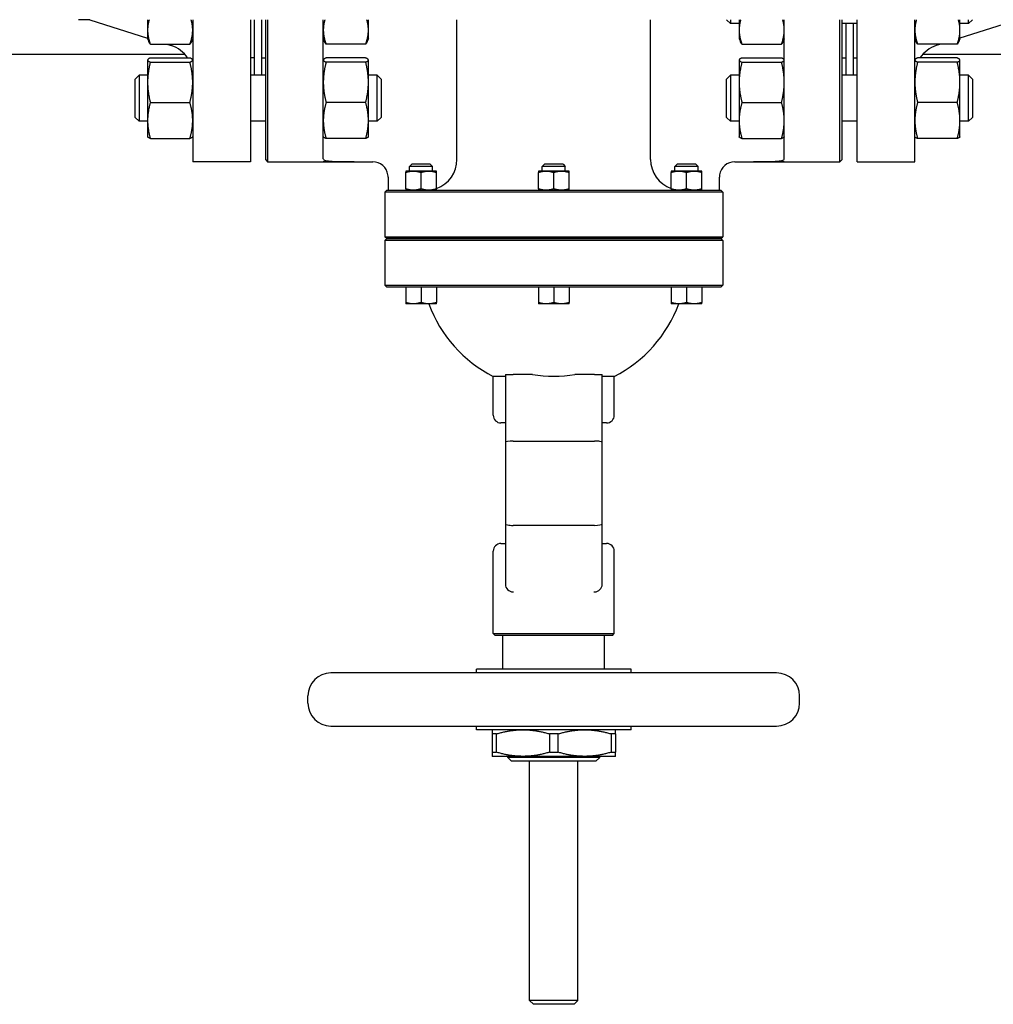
# Model space of a CAD drawing. Header units: inches. Extents: x 18 to 846, y -44 to 561.
# Tile 619 of 637: x 495 to 511, y 499 to 515. Entities that reach past the tile are written whole.
import ezdxf

# ---------------------------------------------------------------- set-up
doc = ezdxf.new("R2010")
doc.units = ezdxf.units.IN
doc.header["$LTSCALE"] = 24
doc.header["$MEASUREMENT"] = 0
doc.layers.add('Visible (ANSI)', color=7, linetype='Continuous', lineweight=30)

msp = doc.modelspace()

# ---------------------------------------------------------------- linework, layer by layer
at = {"layer": 'Visible (ANSI)'}
for p, q in [((495.70038, 514.64918), (495.7023, 514.64668)), ((495.7023, 514.64918), (495.7023, 514.64668)), ((495.8851, 514.64668), (495.7023, 514.64668)), ((495.8851, 514.64918), (495.8851, 514.64668)), ((495.8851, 514.64668), (496.82443, 514.34916)), ((496.82443, 514.64918), (496.82443, 514.48011)), ((497.55843, 514.64918), (497.55843, 512.33668)), ((498.49843, 514.64918), (498.49843, 512.33668)), ((498.55843, 514.64918), (498.55843, 513.74548)), ((498.67843, 514.64918), (498.67843, 513.74548)), ((498.68343, 514.02668), (498.68343, 514.64918)), ((498.74593, 512.36793), (498.74593, 514.64918)), ((498.77718, 514.64918), (498.77718, 512.33668)), ((499.68343, 512.38499), (499.68343, 514.64918)), ((500.41743, 514.48011), (500.41743, 514.64918)), ((501.85863, 512.37408), (501.85863, 514.64911)), ((505.00823, 512.37408), (505.00823, 514.64911)), ((506.24593, 514.64909), (506.24593, 514.64918)), ((506.24593, 514.64909), (506.30843, 514.58659)), ((506.30843, 514.64918), (506.30843, 514.58659)), ((506.44943, 514.64918), (506.44943, 514.48011)), ((507.18343, 512.38499), (507.18343, 514.64918)), ((508.08968, 512.33668), (508.08968, 514.64918)), ((508.12093, 514.64918), (508.12093, 512.36793)), ((508.36843, 512.33668), (508.36843, 514.64918)), ((509.30843, 512.33668), (509.30843, 514.64918)), ((510.04243, 514.48011), (510.04243, 514.64918)), ((510.98176, 514.64668), (510.04243, 514.34916)), ((510.18343, 514.58659), (510.18343, 514.64918)), ((510.24593, 514.64909), (510.18343, 514.58659)), ((510.24593, 514.64918), (510.24593, 514.64909)), ((506.44943, 514.58659), (506.30843, 514.58659)), ((508.36843, 514.58659), (508.12093, 514.58659)), ((508.18343, 514.58659), (508.18343, 513.74548)), ((508.30343, 514.58659), (508.30343, 513.74548)), ((508.30843, 514.02668), (508.30843, 514.58659)), ((510.18343, 514.58659), (510.04243, 514.58659)), ((496.82443, 514.48011), (496.82443, 514.33659)), ((496.82443, 514.33659), (496.84391, 514.29483)), ((497.55843, 514.33659), (497.53895, 514.29483)), ((499.68343, 514.33659), (499.70291, 514.29483)), ((500.41743, 514.33659), (500.39795, 514.29483)), ((500.41743, 514.33659), (500.41743, 514.48011)), ((506.44943, 514.48011), (506.44943, 514.33659)), ((506.44943, 514.33659), (506.46891, 514.29483)), ((507.18343, 514.33659), (507.16395, 514.29483)), ((509.30843, 514.33659), (509.32791, 514.29483)), ((510.04243, 514.33659), (510.02295, 514.29483)), ((510.04243, 514.33659), (510.04243, 514.48011)), ((496.86952, 514.25004), (497.51334, 514.25004)), ((497.13739, 514.25004), (497.2094, 514.22723)), ((500.37234, 514.25004), (499.72852, 514.25004)), ((506.49452, 514.25004), (507.13834, 514.25004)), ((509.99734, 514.25004), (509.35352, 514.25004)), ((509.72946, 514.25004), (509.65745, 514.22723)), ((490.88388, 514.08668), (497.4286, 514.08668)), ((496.86952, 514.0266), (497.51334, 514.0266)), ((498.55843, 514.02668), (498.49843, 514.02668)), ((498.68343, 514.14668), (498.67843, 514.14668)), ((498.67843, 514.08668), (498.68343, 514.08668)), ((498.68343, 514.02668), (498.74593, 514.02668)), ((500.37234, 514.0266), (499.72852, 514.0266)), ((506.49452, 514.0266), (507.13834, 514.0266)), ((508.12093, 514.02668), (508.18343, 514.02668)), ((508.30843, 514.14668), (508.30343, 514.14668)), ((508.30343, 514.08668), (508.30843, 514.08668)), ((508.30843, 514.02668), (508.36843, 514.02668)), ((509.99734, 514.0266), (509.35352, 514.0266)), ((509.43826, 514.08668), (512.67843, 514.08668)), ((496.82443, 513.99548), (496.82572, 513.99825)), ((496.82443, 513.99548), (496.82443, 513.99272)), ((496.82443, 513.99272), (496.82443, 513.63078)), ((496.86952, 513.95884), (497.51334, 513.95884)), ((497.55843, 513.99548), (497.55714, 513.99825)), ((499.68343, 513.99548), (499.68472, 513.99825)), ((500.37234, 513.95884), (499.72852, 513.95884)), ((500.41743, 513.99548), (500.41614, 513.99825)), ((500.41743, 513.99272), (500.41743, 513.99548)), ((500.41743, 513.63078), (500.41743, 513.99272)), ((506.44943, 513.99548), (506.45072, 513.99825)), ((506.44943, 513.99548), (506.44943, 513.99272)), ((506.44943, 513.99272), (506.44943, 513.63078)), ((506.49452, 513.95884), (507.13834, 513.95884)), ((507.18343, 513.99548), (507.18214, 513.99825)), ((509.30843, 513.99548), (509.30972, 513.99825)), ((509.99734, 513.95884), (509.35352, 513.95884)), ((510.04243, 513.99548), (510.04114, 513.99825)), ((510.04243, 513.99272), (510.04243, 513.99548)), ((510.04243, 513.63078), (510.04243, 513.99272)), ((496.62343, 513.68298), (496.68593, 513.74548)), ((496.62343, 513.05798), (496.62343, 513.68298)), ((496.68593, 513.74548), (496.68593, 512.99548)), ((496.82443, 513.74548), (496.68593, 513.74548)), ((498.74593, 513.74548), (498.49843, 513.74548)), ((500.56093, 513.74548), (500.41743, 513.74548)), ((500.56093, 512.99548), (500.56093, 513.74548)), ((500.62343, 513.68298), (500.56093, 513.74548)), ((500.62343, 513.68298), (500.62343, 513.05798)), ((506.24593, 513.68298), (506.30843, 513.74548)), ((506.24593, 513.05798), (506.24593, 513.68298)), ((506.30843, 513.74548), (506.30843, 512.99548)), ((506.44943, 513.74548), (506.30843, 513.74548)), ((508.36843, 513.74548), (508.12093, 513.74548)), ((510.18343, 513.74548), (510.04243, 513.74548)), ((510.18343, 512.99548), (510.18343, 513.74548)), ((510.24593, 513.68298), (510.18343, 513.74548)), ((510.24593, 513.68298), (510.24593, 513.05798)), ((496.82443, 513.63078), (496.82443, 513.00854)), ((500.41743, 513.00854), (500.41743, 513.63078)), ((506.44943, 513.63078), (506.44943, 513.00854)), ((510.04243, 513.00854), (510.04243, 513.63078)), ((496.86952, 513.30272), (497.51334, 513.30272)), ((500.37234, 513.30272), (499.72852, 513.30272)), ((506.49452, 513.30272), (507.13834, 513.30272)), ((509.99734, 513.30272), (509.35352, 513.30272)), ((496.62343, 513.05798), (496.68593, 512.99548)), ((500.62343, 513.05798), (500.56093, 512.99548)), ((506.24593, 513.05798), (506.30843, 512.99548)), ((510.24593, 513.05798), (510.18343, 512.99548)), ((496.82443, 512.99548), (496.68593, 512.99548)), ((496.82443, 513.00854), (496.82443, 512.74548)), ((498.74593, 512.99548), (498.49843, 512.99548)), ((500.41743, 512.74548), (500.41743, 513.00854)), ((500.56093, 512.99548), (500.41743, 512.99548)), ((506.44943, 512.99548), (506.30843, 512.99548)), ((506.44943, 513.00854), (506.44943, 512.74548)), ((508.36843, 512.99548), (508.12093, 512.99548)), ((510.04243, 512.74548), (510.04243, 513.00854)), ((510.18343, 512.99548), (510.04243, 512.99548)), ((496.82443, 512.74548), (496.82572, 512.7427)), ((497.55843, 512.74548), (497.55714, 512.7427)), ((499.68343, 512.74548), (499.68472, 512.7427)), ((500.41743, 512.74548), (500.41614, 512.7427)), ((506.44943, 512.74548), (506.45072, 512.7427)), ((507.18343, 512.74548), (507.18214, 512.7427)), ((509.30843, 512.74548), (509.30972, 512.7427)), ((510.04243, 512.74548), (510.04114, 512.7427)), ((496.86952, 512.71436), (497.51334, 512.71436)), ((500.37234, 512.71436), (499.72852, 512.71436)), ((506.49452, 512.71436), (507.13834, 512.71436)), ((509.99734, 512.71436), (509.35352, 512.71436)), ((498.49843, 512.33668), (497.55843, 512.33668)), ((498.74593, 512.36793), (498.77718, 512.33668)), ((498.77718, 512.33668), (499.68343, 512.33668)), ((500.18343, 512.33802), (499.68343, 512.33802)), ((499.68343, 512.33802), (499.68343, 512.33668)), ((499.68343, 512.33668), (500.48843, 512.33668)), ((501.12373, 512.29928), (501.08648, 512.26203)), ((501.46148, 512.26203), (501.08648, 512.26203)), ((501.08648, 512.18658), (501.08648, 512.26203)), ((501.42423, 512.29928), (501.12373, 512.29928)), ((501.42423, 512.29928), (501.46148, 512.26203)), ((501.46148, 512.18658), (501.46148, 512.26203)), ((503.28318, 512.29928), (503.24593, 512.26203)), ((503.62093, 512.26203), (503.24593, 512.26203)), ((503.24593, 512.18658), (503.24593, 512.26203)), ((503.58368, 512.29928), (503.28318, 512.29928)), ((503.58368, 512.29928), (503.62093, 512.26203)), ((503.62093, 512.18658), (503.62093, 512.26203)), ((505.44263, 512.29928), (505.40538, 512.26203)), ((505.78038, 512.26203), (505.40538, 512.26203)), ((505.40538, 512.18658), (505.40538, 512.26203)), ((505.74313, 512.29928), (505.44263, 512.29928)), ((505.74313, 512.29928), (505.78038, 512.26203)), ((505.78038, 512.18658), (505.78038, 512.26203)), ((506.37843, 512.33668), (507.18343, 512.33668)), ((507.18343, 512.33802), (506.68343, 512.33802)), ((507.18343, 512.33668), (507.18343, 512.33802)), ((507.18343, 512.33668), (508.08968, 512.33668)), ((508.12093, 512.36793), (508.08968, 512.33668)), ((508.36843, 512.33668), (509.30843, 512.33668)), ((500.73843, 512.08668), (500.73843, 511.87408)), ((501.14898, 512.18658), (501.02398, 512.18658)), ((501.02398, 511.89641), (501.02398, 512.16426)), ((501.39898, 512.18658), (501.14898, 512.18658)), ((501.27398, 511.89641), (501.27398, 512.16426)), ((501.52398, 512.18658), (501.39898, 512.18658)), ((501.52398, 511.89641), (501.52398, 512.16426)), ((503.30843, 512.18658), (503.18343, 512.18658)), ((503.18343, 511.89641), (503.18343, 512.16426)), ((503.55843, 512.18658), (503.30843, 512.18658)), ((503.43343, 511.89641), (503.43343, 512.16426)), ((503.68343, 512.18658), (503.55843, 512.18658)), ((503.68343, 511.89641), (503.68343, 512.16426)), ((505.46788, 512.18658), (505.34288, 512.18658)), ((505.34288, 511.89641), (505.34288, 512.16426)), ((505.71788, 512.18658), (505.46788, 512.18658)), ((505.59288, 511.89641), (505.59288, 512.16426)), ((505.84288, 512.18658), (505.71788, 512.18658)), ((505.84288, 511.89641), (505.84288, 512.16426)), ((506.12843, 511.87408), (506.12843, 512.08668)), ((500.71468, 511.87408), (500.68343, 511.84283)), ((500.74665, 511.84283), (500.68343, 511.84283)), ((500.68343, 511.84283), (500.68343, 511.11793)), ((500.71468, 511.87408), (500.77777, 511.87408)), ((502.29605, 511.84283), (500.74665, 511.84283)), ((500.77777, 511.87408), (502.29922, 511.87408)), ((504.5708, 511.84283), (502.29605, 511.84283)), ((502.29922, 511.87408), (504.56764, 511.87408)), ((504.56764, 511.87408), (506.08909, 511.87408)), ((506.12021, 511.84283), (504.5708, 511.84283)), ((506.08909, 511.87408), (506.15218, 511.87408)), ((506.18343, 511.84283), (506.12021, 511.84283)), ((506.15218, 511.87408), (506.18343, 511.84283)), ((506.18343, 511.84283), (506.18343, 511.11793)), ((500.68343, 511.11793), (500.74665, 511.11793)), ((500.71468, 511.08668), (500.68343, 511.11793)), ((500.74665, 511.11793), (502.29605, 511.11793)), ((502.29605, 511.11793), (504.5708, 511.11793)), ((504.5708, 511.11793), (506.12021, 511.11793)), ((506.12021, 511.11793), (506.18343, 511.11793)), ((506.15218, 511.08668), (506.18343, 511.11793)), ((500.71468, 511.08668), (500.68343, 511.05543)), ((500.74665, 511.05543), (500.68343, 511.05543)), ((500.68343, 511.05543), (500.68343, 510.33053)), ((500.77777, 511.08668), (500.71468, 511.08668)), ((500.71468, 511.08668), (500.77777, 511.08668)), ((502.29605, 511.05543), (500.74665, 511.05543)), ((502.29922, 511.08668), (500.77777, 511.08668)), ((500.77777, 511.08668), (502.29922, 511.08668)), ((504.5708, 511.05543), (502.29605, 511.05543)), ((504.56764, 511.08668), (502.29922, 511.08668)), ((502.29922, 511.08668), (504.56764, 511.08668)), ((506.08909, 511.08668), (504.56764, 511.08668)), ((504.56764, 511.08668), (506.08909, 511.08668)), ((506.12021, 511.05543), (504.5708, 511.05543)), ((506.15218, 511.08668), (506.08909, 511.08668)), ((506.08909, 511.08668), (506.15218, 511.08668)), ((506.18343, 511.05543), (506.12021, 511.05543)), ((506.15218, 511.08668), (506.18343, 511.05543)), ((506.18343, 511.05543), (506.18343, 510.33053)), ((500.68343, 510.33053), (500.74665, 510.33053)), ((500.71468, 510.29928), (500.68343, 510.33053)), ((500.74665, 510.33053), (502.29605, 510.33053)), ((502.29605, 510.33053), (504.5708, 510.33053)), ((504.5708, 510.33053), (506.12021, 510.33053)), ((506.12021, 510.33053), (506.18343, 510.33053)), ((506.15218, 510.29928), (506.18343, 510.33053)), ((500.77777, 510.29928), (500.71468, 510.29928)), ((502.29922, 510.29928), (500.77777, 510.29928)), ((501.02398, 510.29928), (501.02398, 510.04661)), ((501.27398, 510.29928), (501.27398, 510.04661)), ((501.52398, 510.29928), (501.52398, 510.04661)), ((504.56764, 510.29928), (502.29922, 510.29928)), ((503.18343, 510.29928), (503.18343, 510.04661)), ((503.43343, 510.29928), (503.43343, 510.04661)), ((503.68343, 510.29928), (503.68343, 510.04661)), ((506.08909, 510.29928), (504.56764, 510.29928)), ((505.34288, 510.29928), (505.34288, 510.04661)), ((505.59288, 510.29928), (505.59288, 510.04661)), ((505.84288, 510.29928), (505.84288, 510.04661)), ((506.15218, 510.29928), (506.08909, 510.29928)), ((501.14898, 510.02428), (501.02398, 510.02428)), ((501.39898, 510.02428), (501.14898, 510.02428)), ((501.52398, 510.02428), (501.39898, 510.02428)), ((503.30843, 510.02428), (503.18343, 510.02428)), ((503.55843, 510.02428), (503.30843, 510.02428)), ((503.68343, 510.02428), (503.55843, 510.02428)), ((505.46788, 510.02428), (505.34288, 510.02428)), ((505.71788, 510.02428), (505.46788, 510.02428)), ((505.84288, 510.02428), (505.71788, 510.02428)), ((502.64603, 508.84299), (502.44918, 508.84299)), ((502.44918, 508.21168), (502.44918, 508.84299)), ((502.64603, 508.87408), (502.77103, 508.87408)), ((502.64603, 508.87408), (502.64603, 507.77036)), ((503.0885, 508.87408), (502.77103, 508.87408)), ((504.09583, 508.87408), (503.77836, 508.87408)), ((504.09583, 508.87408), (504.22083, 508.87408)), ((504.22083, 507.77036), (504.22083, 508.87408)), ((504.41768, 508.84299), (504.22083, 508.84299)), ((504.41768, 508.21168), (504.41768, 508.84299)), ((502.64603, 508.08668), (502.57418, 508.08668)), ((504.29268, 508.08668), (504.22083, 508.08668)), ((502.64603, 507.77036), (502.64603, 506.44238)), ((502.77103, 507.7924), (504.09583, 507.7924)), ((504.22083, 506.44238), (504.22083, 507.77036)), ((502.64603, 506.44238), (502.64603, 505.46365)), ((504.09583, 506.42034), (502.77103, 506.42034)), ((504.22083, 505.46365), (504.22083, 506.44238)), ((502.44918, 504.66124), (502.44918, 506.00105)), ((502.57418, 506.12605), (502.64603, 506.12605)), ((504.22083, 506.12605), (504.29268, 506.12605)), ((504.41768, 504.66124), (504.41768, 506.00105)), ((502.77103, 505.33865), (502.7805, 505.33865)), ((504.08636, 505.33865), (504.09583, 505.33865)), ((502.44918, 504.66124), (504.41768, 504.66124)), ((502.48043, 504.62999), (502.44918, 504.66124)), ((504.38643, 504.62999), (502.48043, 504.62999)), ((502.60666, 504.07881), (502.60666, 504.62999)), ((504.2602, 504.07881), (504.2602, 504.62999)), ((504.38643, 504.62999), (504.41768, 504.66124)), ((504.69327, 504.07881), (502.17359, 504.07881)), ((502.17359, 504.01975), (502.17359, 504.07881)), ((504.69327, 504.01975), (504.69327, 504.07881)), ((507.05941, 504.01975), (499.80744, 504.01975)), ((499.43343, 503.52763), (499.43343, 503.64574)), ((507.43343, 503.52763), (507.43343, 503.64574)), ((499.80744, 503.15361), (507.05941, 503.15361)), ((502.17359, 503.09456), (502.17359, 503.15361)), ((504.69327, 503.09456), (504.69327, 503.15361)), ((504.69327, 503.09456), (502.17359, 503.09456)), ((502.42949, 503.02637), (502.42949, 502.72968)), ((502.4975, 503.02637), (502.42949, 503.02637)), ((502.4975, 503.02637), (502.4975, 502.72968)), ((503.36543, 503.02637), (503.36543, 502.72968)), ((503.50143, 503.02637), (503.36543, 503.02637)), ((503.50143, 503.02637), (503.50143, 502.72968)), ((504.43737, 503.02637), (504.36936, 503.02637)), ((504.36936, 503.02637), (504.36936, 502.72968)), ((504.43737, 503.02637), (504.43737, 502.72968)), ((502.42949, 502.72968), (502.4975, 502.72968)), ((502.93146, 502.66149), (502.42949, 502.66149)), ((502.6854, 502.64525), (502.6854, 502.66149)), ((504.18146, 502.64525), (502.6854, 502.64525)), ((502.7479, 502.58275), (502.6854, 502.64525)), ((503.9354, 502.66149), (502.93146, 502.66149)), ((503.36543, 502.72968), (503.50143, 502.72968)), ((504.43737, 502.66149), (503.9354, 502.66149)), ((504.11896, 502.58275), (504.18146, 502.64525)), ((504.18146, 502.64525), (504.18146, 502.66149)), ((504.36936, 502.72968), (504.43737, 502.72968)), ((504.11896, 502.58275), (502.7479, 502.58275)), ((503.03973, 498.68918), (503.03973, 502.58275)), ((503.82713, 498.68918), (503.82713, 502.58275)), ((503.82713, 498.68918), (503.03973, 498.68918)), ((503.10223, 498.62668), (503.03973, 498.68918)), ((503.76463, 498.62668), (503.10223, 498.62668)), ((503.76463, 498.62668), (503.82713, 498.68918))]:
    msp.add_line(p, q, dxfattribs=at)
for centre, radius, start, end in [((497.05843, 513.75057), 0.5, 33.50812, 72.425284), ((509.80843, 513.75057), 0.5, 107.574716, 146.49188), ((500.48843, 512.08668), 0.25, 8.604112, 90), ((501.35863, 512.37408), 0.5, 289.311794, 0), ((505.50823, 512.37408), 0.5, 180, 250.688206), ((506.37843, 512.08668), 0.25, 90, 171.395888), ((503.43343, 510.77172), 2.16535, 200.192895, 242.964308), ((503.43343, 510.77172), 2.16535, 297.035692, 339.807105), ((502.57418, 508.21168), 0.125, 180, 270), ((504.29268, 508.21168), 0.125, 270, 0), ((502.57418, 506.00105), 0.125, 90, 180), ((504.29268, 506.00105), 0.125, 0, 90), ((502.77103, 505.46365), 0.125, 180, 270), ((504.09583, 505.46365), 0.125, 270, 0), ((499.80744, 503.64574), 0.37402, 90, 180), ((507.05941, 503.64574), 0.37402, 0, 90), ((499.80744, 503.52763), 0.37402, 180, 270), ((507.05941, 503.52763), 0.37402, 270, 0)]:
    msp.add_arc(centre, radius, start, end, dxfattribs=at)
for centre, major_axis, ratio, start_param, end_param in [((503.43343, 510.86607), (2.14771, 0), 0.93969262, 4.55108575, 4.87369221), ((502.77103, 507.77036), (0.125, 0), 0.17632698, 1.57079633, 3.14159265), ((504.09583, 507.77036), (-0.125, 0), 0.17632698, 3.14159265, 4.71238898), ((502.77103, 506.44238), (-0.125, 0), 0.17632698, 0, 1.57079633), ((504.09583, 506.44238), (-0.125, 0), 0.17632698, 1.57079633, 3.14159265)]:
    msp.add_ellipse(centre, major_axis=major_axis, ratio=ratio, start_param=start_param, end_param=end_param, dxfattribs=at)
for points, weights in [([(496.84958, 514.64918), (496.82443, 514.56115), (496.82443, 514.48011)], [1.01415327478, 1.02854559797, 1]), ([(497.55843, 514.48011), (497.55843, 514.56115), (497.53328, 514.64918)], [1, 1.02854559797, 1.01415327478]), ([(499.70858, 514.64918), (499.68343, 514.56115), (499.68343, 514.48011)], [1.01415327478, 1.02854559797, 1]), ([(500.41743, 514.48011), (500.41743, 514.56115), (500.39228, 514.64918)], [1, 1.02854559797, 1.01415327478]), ([(506.47458, 514.64918), (506.44943, 514.56115), (506.44943, 514.48011)], [1.01415327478, 1.02854559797, 1]), ([(507.18343, 514.48011), (507.18343, 514.56115), (507.15828, 514.64918)], [1, 1.02854559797, 1.01415327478]), ([(509.33358, 514.64918), (509.30843, 514.56115), (509.30843, 514.48011)], [1.01415327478, 1.02854559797, 1]), ([(510.04243, 514.48011), (510.04243, 514.56115), (510.01728, 514.64918)], [1, 1.02854559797, 1.01415327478]), ([(496.82443, 514.48011), (496.82443, 514.37333), (496.86952, 514.25004)], [1, 1.0379548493, 1]), ([(497.51334, 514.25004), (497.55843, 514.37333), (497.55843, 514.48011)], [1, 1.0379548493, 1]), ([(499.68343, 514.48011), (499.68343, 514.37333), (499.72852, 514.25004)], [1, 1.0379548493, 1]), ([(500.37234, 514.25004), (500.41743, 514.37333), (500.41743, 514.48011)], [1, 1.0379548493, 1]), ([(506.44943, 514.48011), (506.44943, 514.37333), (506.49452, 514.25004)], [1, 1.0379548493, 1]), ([(507.13834, 514.25004), (507.18343, 514.37333), (507.18343, 514.48011)], [1, 1.0379548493, 1]), ([(509.30843, 514.48011), (509.30843, 514.37333), (509.35352, 514.25004)], [1, 1.0379548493, 1]), ([(509.99734, 514.25004), (510.04243, 514.37333), (510.04243, 514.48011)], [1, 1.0379548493, 1]), ([(496.86952, 514.25004), (496.85393, 514.27332), (496.84391, 514.29483)], [1, 1.01279805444, 1.01696531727]), ([(497.53895, 514.29483), (497.52892, 514.27332), (497.51334, 514.25004)], [1.01696531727, 1.01279805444, 1]), ([(499.72852, 514.25004), (499.71293, 514.27332), (499.70291, 514.29483)], [1, 1.01279805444, 1.01696531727]), ([(500.39795, 514.29483), (500.38792, 514.27332), (500.37234, 514.25004)], [1.01696531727, 1.01279805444, 1]), ([(506.49452, 514.25004), (506.47893, 514.27332), (506.46891, 514.29483)], [1, 1.01279805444, 1.01696531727]), ([(507.16395, 514.29483), (507.15392, 514.27332), (507.13834, 514.25004)], [1.01696531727, 1.01279805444, 1]), ([(509.35352, 514.25004), (509.33793, 514.27332), (509.32791, 514.29483)], [1, 1.01279805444, 1.01696531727]), ([(510.02295, 514.29483), (510.01292, 514.27332), (509.99734, 514.25004)], [1.01696531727, 1.01279805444, 1]), ([(496.86952, 514.0266), (496.82443, 514.00844), (496.82443, 513.99272)], [1, 1.0379548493, 1]), ([(497.55843, 513.99272), (497.55843, 514.00844), (497.51334, 514.0266)], [1, 1.0379548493, 1]), ([(499.72852, 514.0266), (499.68343, 514.00844), (499.68343, 513.99272)], [1, 1.0379548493, 1]), ([(500.41743, 513.99272), (500.41743, 514.00844), (500.37234, 514.0266)], [1, 1.0379548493, 1]), ([(506.49452, 514.0266), (506.44943, 514.00844), (506.44943, 513.99272)], [1, 1.0379548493, 1]), ([(507.18343, 513.99272), (507.18343, 514.00844), (507.13834, 514.0266)], [1, 1.0379548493, 1]), ([(509.35352, 514.0266), (509.30843, 514.00844), (509.30843, 513.99272)], [1, 1.0379548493, 1]), ([(510.04243, 513.99272), (510.04243, 514.00844), (509.99734, 514.0266)], [1, 1.0379548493, 1]), ([(496.82443, 513.99272), (496.82443, 513.97699), (496.86952, 513.95884)], [1, 1.0379548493, 1]), ([(496.86952, 513.95884), (496.82443, 513.78303), (496.82443, 513.63078)], [1, 1.0379548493, 1]), ([(497.51334, 513.95884), (497.55843, 513.97699), (497.55843, 513.99272)], [1, 1.0379548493, 1]), ([(497.55843, 513.63078), (497.55843, 513.78303), (497.51334, 513.95884)], [1, 1.0379548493, 1]), ([(499.68343, 513.99272), (499.68343, 513.97699), (499.72852, 513.95884)], [1, 1.0379548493, 1]), ([(499.72852, 513.95884), (499.68343, 513.78303), (499.68343, 513.63078)], [1, 1.0379548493, 1]), ([(500.37234, 513.95884), (500.41743, 513.97699), (500.41743, 513.99272)], [1, 1.0379548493, 1]), ([(500.41743, 513.63078), (500.41743, 513.78303), (500.37234, 513.95884)], [1, 1.0379548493, 1]), ([(506.44943, 513.99272), (506.44943, 513.97699), (506.49452, 513.95884)], [1, 1.0379548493, 1]), ([(506.49452, 513.95884), (506.44943, 513.78303), (506.44943, 513.63078)], [1, 1.0379548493, 1]), ([(507.13834, 513.95884), (507.18343, 513.97699), (507.18343, 513.99272)], [1, 1.0379548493, 1]), ([(507.18343, 513.63078), (507.18343, 513.78303), (507.13834, 513.95884)], [1, 1.0379548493, 1]), ([(509.30843, 513.99272), (509.30843, 513.97699), (509.35352, 513.95884)], [1, 1.0379548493, 1]), ([(509.35352, 513.95884), (509.30843, 513.78303), (509.30843, 513.63078)], [1, 1.0379548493, 1]), ([(509.99734, 513.95884), (510.04243, 513.97699), (510.04243, 513.99272)], [1, 1.0379548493, 1]), ([(510.04243, 513.63078), (510.04243, 513.78303), (509.99734, 513.95884)], [1, 1.0379548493, 1]), ([(496.82443, 513.63078), (496.82443, 513.47852), (496.86952, 513.30272)], [1, 1.0379548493, 1]), ([(497.51334, 513.30272), (497.55843, 513.47852), (497.55843, 513.63078)], [1, 1.0379548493, 1]), ([(499.68343, 513.63078), (499.68343, 513.47852), (499.72852, 513.30272)], [1, 1.0379548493, 1]), ([(500.37234, 513.30272), (500.41743, 513.47852), (500.41743, 513.63078)], [1, 1.0379548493, 1]), ([(506.44943, 513.63078), (506.44943, 513.47852), (506.49452, 513.30272)], [1, 1.0379548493, 1]), ([(507.13834, 513.30272), (507.18343, 513.47852), (507.18343, 513.63078)], [1, 1.0379548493, 1]), ([(509.30843, 513.63078), (509.30843, 513.47852), (509.35352, 513.30272)], [1, 1.0379548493, 1]), ([(509.99734, 513.30272), (510.04243, 513.47852), (510.04243, 513.63078)], [1, 1.0379548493, 1]), ([(496.86952, 513.30272), (496.82443, 513.14507), (496.82443, 513.00854)], [1, 1.0379548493, 1]), ([(497.55843, 513.00854), (497.55843, 513.14507), (497.51334, 513.30272)], [1, 1.0379548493, 1]), ([(499.72852, 513.30272), (499.68343, 513.14507), (499.68343, 513.00854)], [1, 1.0379548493, 1]), ([(500.41743, 513.00854), (500.41743, 513.14507), (500.37234, 513.30272)], [1, 1.0379548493, 1]), ([(506.49452, 513.30272), (506.44943, 513.14507), (506.44943, 513.00854)], [1, 1.0379548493, 1]), ([(507.18343, 513.00854), (507.18343, 513.14507), (507.13834, 513.30272)], [1, 1.0379548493, 1]), ([(509.35352, 513.30272), (509.30843, 513.14507), (509.30843, 513.00854)], [1, 1.0379548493, 1]), ([(510.04243, 513.00854), (510.04243, 513.14507), (509.99734, 513.30272)], [1, 1.0379548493, 1]), ([(496.82443, 513.00854), (496.82443, 512.87201), (496.86952, 512.71436)], [1, 1.0379548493, 1]), ([(497.51334, 512.71436), (497.55843, 512.87201), (497.55843, 513.00854)], [1, 1.0379548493, 1]), ([(499.68343, 513.00854), (499.68343, 512.87201), (499.72852, 512.71436)], [1, 1.0379548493, 1]), ([(500.37234, 512.71436), (500.41743, 512.87201), (500.41743, 513.00854)], [1, 1.0379548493, 1]), ([(506.44943, 513.00854), (506.44943, 512.87201), (506.49452, 512.71436)], [1, 1.0379548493, 1]), ([(507.13834, 512.71436), (507.18343, 512.87201), (507.18343, 513.00854)], [1, 1.0379548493, 1]), ([(509.30843, 513.00854), (509.30843, 512.87201), (509.35352, 512.71436)], [1, 1.0379548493, 1]), ([(509.99734, 512.71436), (510.04243, 512.87201), (510.04243, 513.00854)], [1, 1.0379548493, 1]), ([(496.86952, 512.71436), (496.83187, 512.72952), (496.82572, 512.7427)], [1, 1.0314924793, 1.01072411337]), ([(497.55714, 512.7427), (497.55099, 512.72952), (497.51334, 512.71436)], [1.01072411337, 1.0314924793, 1]), ([(499.72852, 512.71436), (499.69087, 512.72952), (499.68472, 512.7427)], [1, 1.0314924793, 1.01072411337]), ([(500.41614, 512.7427), (500.40999, 512.72952), (500.37234, 512.71436)], [1.01072411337, 1.0314924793, 1]), ([(506.49452, 512.71436), (506.45687, 512.72952), (506.45072, 512.7427)], [1, 1.0314924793, 1.01072411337]), ([(507.18214, 512.7427), (507.17599, 512.72952), (507.13834, 512.71436)], [1.01072411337, 1.0314924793, 1]), ([(509.35352, 512.71436), (509.31587, 512.72952), (509.30972, 512.7427)], [1, 1.0314924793, 1.01072411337]), ([(510.04114, 512.7427), (510.03499, 512.72952), (509.99734, 512.71436)], [1.01072411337, 1.0314924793, 1]), ([(501.02398, 512.18658), (501.02398, 512.18658), (501.02398, 512.16426)], [1, 1.04314139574, 1.01001874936]), ([(501.02398, 512.16426), (501.09097, 512.18658), (501.14898, 512.18658)], [1.01001874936, 1.04314139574, 1]), ([(501.14898, 512.18658), (501.20699, 512.18658), (501.27398, 512.16426)], [1, 1.04314139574, 1.01001874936]), ([(501.27398, 512.16426), (501.34097, 512.18658), (501.39898, 512.18658)], [1.01001874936, 1.04314139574, 1]), ([(501.39898, 512.18658), (501.45699, 512.18658), (501.52398, 512.16426)], [1, 1.04314139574, 1.01001874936]), ([(501.52398, 512.16426), (501.52398, 512.18658), (501.52398, 512.18658)], [1.01001874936, 1.04314139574, 1]), ([(503.18343, 512.18658), (503.18343, 512.18658), (503.18343, 512.16426)], [1, 1.04314139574, 1.01001874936]), ([(503.18343, 512.16426), (503.25042, 512.18658), (503.30843, 512.18658)], [1.01001874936, 1.04314139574, 1]), ([(503.30843, 512.18658), (503.36644, 512.18658), (503.43343, 512.16426)], [1, 1.04314139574, 1.01001874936]), ([(503.43343, 512.16426), (503.50042, 512.18658), (503.55843, 512.18658)], [1.01001874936, 1.04314139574, 1]), ([(503.55843, 512.18658), (503.61644, 512.18658), (503.68343, 512.16426)], [1, 1.04314139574, 1.01001874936]), ([(503.68343, 512.16426), (503.68343, 512.18658), (503.68343, 512.18658)], [1.01001874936, 1.04314139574, 1]), ([(505.34288, 512.18658), (505.34288, 512.18658), (505.34288, 512.16426)], [1, 1.04314139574, 1.01001874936]), ([(505.34288, 512.16426), (505.40986, 512.18658), (505.46788, 512.18658)], [1.01001874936, 1.04314139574, 1]), ([(505.46788, 512.18658), (505.52589, 512.18658), (505.59288, 512.16426)], [1, 1.04314139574, 1.01001874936]), ([(505.59288, 512.16426), (505.65986, 512.18658), (505.71788, 512.18658)], [1.01001874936, 1.04314139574, 1]), ([(505.71788, 512.18658), (505.77589, 512.18658), (505.84288, 512.16426)], [1, 1.04314139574, 1.01001874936]), ([(505.84288, 512.16426), (505.84288, 512.18658), (505.84288, 512.18658)], [1.01001874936, 1.04314139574, 1]), ([(501.02398, 511.89641), (501.02398, 511.87408), (501.02398, 511.87408)], [1.01001874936, 1.04314139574, 1]), ([(501.14898, 511.87408), (501.09097, 511.87408), (501.02398, 511.89641)], [1, 1.04314139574, 1.01001874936]), ([(501.27398, 511.89641), (501.20699, 511.87408), (501.14898, 511.87408)], [1.01001874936, 1.04314139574, 1]), ([(501.39898, 511.87408), (501.34097, 511.87408), (501.27398, 511.89641)], [1, 1.04314139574, 1.01001874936]), ([(501.52398, 511.89641), (501.45699, 511.87408), (501.39898, 511.87408)], [1.01001874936, 1.04314139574, 1]), ([(501.52398, 511.87969), (501.52398, 511.88517), (501.52398, 511.89641)], [1.02411989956, 1.0264275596, 1.01001874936]), ([(503.18343, 511.89641), (503.18343, 511.87408), (503.18343, 511.87408)], [1.01001874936, 1.04314139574, 1]), ([(503.30843, 511.87408), (503.25042, 511.87408), (503.18343, 511.89641)], [1, 1.04314139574, 1.01001874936]), ([(503.43343, 511.89641), (503.36644, 511.87408), (503.30843, 511.87408)], [1.01001874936, 1.04314139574, 1]), ([(503.55843, 511.87408), (503.50042, 511.87408), (503.43343, 511.89641)], [1, 1.04314139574, 1.01001874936]), ([(503.68343, 511.89641), (503.61644, 511.87408), (503.55843, 511.87408)], [1.01001874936, 1.04314139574, 1]), ([(503.68343, 511.87408), (503.68343, 511.87408), (503.68343, 511.89641)], [1, 1.04314139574, 1.01001874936]), ([(505.34288, 511.89641), (505.34288, 511.88517), (505.34288, 511.87969)], [1.01001874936, 1.0264275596, 1.02411989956]), ([(505.46788, 511.87408), (505.40986, 511.87408), (505.34288, 511.89641)], [1, 1.04314139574, 1.01001874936]), ([(505.59288, 511.89641), (505.52589, 511.87408), (505.46788, 511.87408)], [1.01001874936, 1.04314139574, 1]), ([(505.71788, 511.87408), (505.65986, 511.87408), (505.59288, 511.89641)], [1, 1.04314139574, 1.01001874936]), ([(505.84288, 511.89641), (505.77589, 511.87408), (505.71788, 511.87408)], [1.01001874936, 1.04314139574, 1]), ([(505.84288, 511.87408), (505.84288, 511.87408), (505.84288, 511.89641)], [1, 1.04314139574, 1.01001874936]), ([(501.02398, 510.04661), (501.02398, 510.02428), (501.02398, 510.02428)], [1.01001874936, 1.04314139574, 1]), ([(501.14898, 510.02428), (501.09097, 510.02428), (501.02398, 510.04661)], [1, 1.04314139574, 1.01001874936]), ([(501.27398, 510.04661), (501.20699, 510.02428), (501.14898, 510.02428)], [1.01001874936, 1.04314139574, 1]), ([(501.39898, 510.02428), (501.34097, 510.02428), (501.27398, 510.04661)], [1, 1.04314139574, 1.01001874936]), ([(501.52398, 510.04661), (501.45699, 510.02428), (501.39898, 510.02428)], [1.01001874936, 1.04314139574, 1]), ([(501.52398, 510.02428), (501.52398, 510.02428), (501.52398, 510.04661)], [1, 1.04314139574, 1.01001874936]), ([(503.18343, 510.04661), (503.18343, 510.02428), (503.18343, 510.02428)], [1.01001874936, 1.04314139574, 1]), ([(503.30843, 510.02428), (503.25042, 510.02428), (503.18343, 510.04661)], [1, 1.04314139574, 1.01001874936]), ([(503.43343, 510.04661), (503.36644, 510.02428), (503.30843, 510.02428)], [1.01001874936, 1.04314139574, 1]), ([(503.55843, 510.02428), (503.50042, 510.02428), (503.43343, 510.04661)], [1, 1.04314139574, 1.01001874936]), ([(503.68343, 510.04661), (503.61644, 510.02428), (503.55843, 510.02428)], [1.01001874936, 1.04314139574, 1]), ([(503.68343, 510.02428), (503.68343, 510.02428), (503.68343, 510.04661)], [1, 1.04314139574, 1.01001874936]), ([(505.34288, 510.04661), (505.34288, 510.02428), (505.34288, 510.02428)], [1.01001874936, 1.04314139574, 1]), ([(505.46788, 510.02428), (505.40986, 510.02428), (505.34288, 510.04661)], [1, 1.04314139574, 1.01001874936]), ([(505.59288, 510.04661), (505.52589, 510.02428), (505.46788, 510.02428)], [1.01001874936, 1.04314139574, 1]), ([(505.71788, 510.02428), (505.65986, 510.02428), (505.59288, 510.04661)], [1, 1.04314139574, 1.01001874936]), ([(505.84288, 510.04661), (505.77589, 510.02428), (505.71788, 510.02428)], [1.01001874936, 1.04314139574, 1]), ([(505.84288, 510.02428), (505.84288, 510.02428), (505.84288, 510.04661)], [1, 1.04314139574, 1.01001874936]), ([(502.42949, 503.09456), (502.42949, 503.09456), (502.42949, 503.02637)], [1, 1.03775343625, 1.0171026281]), ([(502.4975, 503.02637), (502.72653, 503.09456), (502.93146, 503.09456)], [1.0171026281, 1.03775343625, 1]), ([(502.93146, 503.09456), (503.13639, 503.09456), (503.36543, 503.02637)], [1, 1.03775343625, 1.0171026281]), ([(503.50143, 503.02637), (503.73047, 503.09456), (503.9354, 503.09456)], [1.0171026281, 1.03775343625, 1]), ([(503.9354, 503.09456), (504.14033, 503.09456), (504.36936, 503.02637)], [1, 1.03775343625, 1.0171026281]), ([(504.43737, 503.02637), (504.43737, 503.09456), (504.43737, 503.09456)], [1.0171026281, 1.03775343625, 1]), ([(502.42949, 502.72968), (502.42949, 502.66149), (502.42949, 502.66149)], [1.0171026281, 1.03775343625, 1]), ([(502.93146, 502.66149), (502.72653, 502.66149), (502.4975, 502.72968)], [1, 1.03775343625, 1.0171026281]), ([(503.36543, 502.72968), (503.13639, 502.66149), (502.93146, 502.66149)], [1.0171026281, 1.03775343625, 1]), ([(503.9354, 502.66149), (503.73047, 502.66149), (503.50143, 502.72968)], [1, 1.03775343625, 1.0171026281]), ([(504.36936, 502.72968), (504.14033, 502.66149), (503.9354, 502.66149)], [1.0171026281, 1.03775343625, 1]), ([(504.43737, 502.66149), (504.43737, 502.66149), (504.43737, 502.72968)], [1, 1.03775343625, 1.0171026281])]:
    msp.add_rational_spline(points, weights, degree=2, dxfattribs=at)
for points, knots in [([(499.68343, 512.38499), (499.68343, 512.37488), (499.69583, 512.36583), (499.7468, 512.35229), (499.78537, 512.34772), (499.87438, 512.34186), (499.93057, 512.34016), (500.05371, 512.33828), (500.12066, 512.33802), (500.18343, 512.33802)], [1.93811812, 1.93811812, 1.93811812, 1.93811812, 2.41964166, 2.41964166, 2.90116521, 2.90116521, 3.37944905, 3.37944905, 3.85773289, 3.85773289, 3.85773289, 3.85773289]), ([(506.68343, 512.33802), (506.7462, 512.33802), (506.81315, 512.33828), (506.93629, 512.34016), (506.99248, 512.34186), (507.08149, 512.34772), (507.12006, 512.35229), (507.17103, 512.36583), (507.18343, 512.37488), (507.18343, 512.38499)], [0, 0, 0, 0, 0.47828384, 0.47828384, 0.95656768, 0.95656768, 1.43809122, 1.43809122, 1.91961477, 1.91961477, 1.91961477, 1.91961477])]:
    msp.add_open_spline(points, degree=3, knots=knots, dxfattribs=at)
for points in [[(500.73843, 512.08668), (500.73839, 512.09918), (500.73741, 512.11178), (500.73562, 512.12408)], [(506.13124, 512.12408), (506.12944, 512.11178), (506.12847, 512.09919), (506.12843, 512.08668)]]:
    msp.add_open_spline(points, degree=3, dxfattribs=at)

doc.saveas('drawing.dxf')
